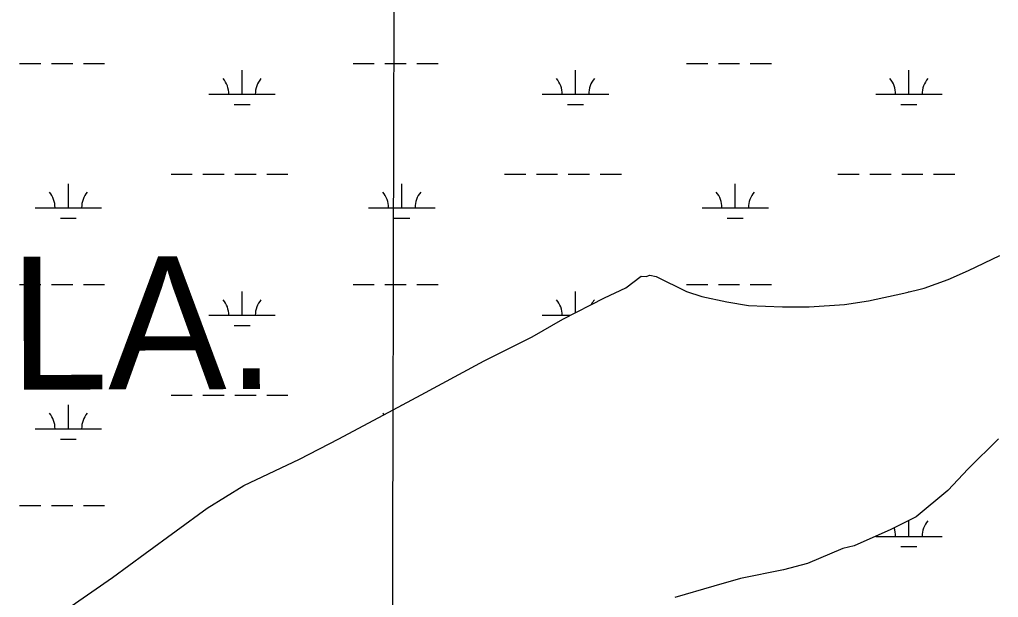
# Model space of a CAD drawing. Extents: x 3161564 to 3199464, y 849354 to 874788.
# Drawn here: x 3191376 to 3192849, y 864399 to 865269 of the extents above; entities that cross this region are included whole.
import ezdxf

# ---------------------------------------------------------------- set-up
doc = ezdxf.new("R2010")
doc.units = 0
for name, color, linetype in [('V-GRID-MAJR', 7, 'Continuous'), ('V-SITE-VEGE', 7, 'Continuous'), ('V-TOPO-GNAM-IDEN', 7, 'Continuous'), ('V-TOPO-SHOR', 7, 'Continuous'), ('V-WETL-SWMP', 7, 'Continuous')]:
    doc.layers.add(name, color=color, linetype=linetype)

msp = doc.modelspace()

# ---------------------------------------------------------------- linework, layer by layer
at = {"layer": 'V-GRID-MAJR'}
msp.add_spline([(3191913.7830000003, 854747.76), (3191928.768, 860808.338), (3191943.758, 866870.86), (3191958.749, 872933.425), (3191958.754, 872935.3250000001)], degree=3, dxfattribs=at)
at = {"layer": 'V-SITE-VEGE'}
for points in [[(3191447.2400000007, 864381.5419999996), (3191515.7900000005, 864428.9749999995), (3191565.303000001, 864465.0299999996), (3191658.6140000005, 864533.3459999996), (3191713.8300000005, 864567.4899999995), (3191797.5830000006, 864607.2909999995), (3191856.5960000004, 864637.6219999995), (3191938.4540000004, 864681.2319999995), (3191980.3360000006, 864703.9849999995), (3192037.4470000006, 864734.3199999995), (3192075.5210000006, 864755.1789999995), (3192147.8560000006, 864791.1949999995), (3192193.5490000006, 864817.7449999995), (3192256.3700000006, 864849.9729999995), (3192288.7280000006, 864865.1359999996), (3192311.5800000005, 864882.2139999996), (3192319.1880000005, 864882.2019999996), (3192324.8980000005, 864884.0939999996), (3192334.4050000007, 864882.1749999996), (3192380.0140000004, 864859.2769999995), (3192402.8240000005, 864851.6289999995), (3192440.8510000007, 864843.9579999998), (3192473.1750000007, 864838.1989999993), (3192524.5240000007, 864836.2099999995), (3192564.4670000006, 864836.1419999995), (3192617.7290000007, 864839.8569999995), (3192653.874000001, 864845.5019999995), (3192707.1510000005, 864856.8249999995), (3192737.5940000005, 864864.3819999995), (3192773.7540000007, 864877.6329999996), (3192804.2080000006, 864890.8979999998), (3192851.7970000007, 864913.6429999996)], [(3192849.4320000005, 864637.8569999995), (3192803.7080000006, 864592.2869999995), (3192773.2210000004, 864560.0039999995), (3192725.6050000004, 864520.1419999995), (3192687.5330000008, 864501.1879999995), (3192632.3330000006, 864476.5549999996), (3192615.2100000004, 864472.7779999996), (3192561.9170000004, 864450.0429999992), (3192525.7640000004, 864440.5959999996), (3192461.0730000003, 864427.3899999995), (3192421.1130000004, 864416.0439999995), (3192362.1220000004, 864399.0249999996)]]:
    msp.add_lwpolyline(points, dxfattribs=at)
at = {"layer": 'V-TOPO-SHOR'}
for p, q in [((3192804.2066628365, 864890.8970337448), (3192851.794558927, 864913.6409586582)), ((3192288.727529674, 864865.1346601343), (3192311.5794725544, 864882.2136188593)), ((3192311.579472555, 864882.2136188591), (3192319.187460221, 864882.2016099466)), ((3192319.187460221, 864882.2016099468), (3192324.896448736, 864884.0936016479)), ((3192324.896448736, 864884.0936016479), (3192334.403435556, 864882.1755921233)), ((3192334.403435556, 864882.1755921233), (3192380.0123883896, 864859.2755580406)), ((3192737.5928020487, 864864.3811343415), (3192773.752727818, 864877.6340807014)), ((3192773.752727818, 864877.6340807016), (3192804.2066628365, 864890.8970337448)), ((3192256.367599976, 864849.9727109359), (3192288.727529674, 864865.1346601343)), ((3192707.148860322, 864856.8241764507), (3192737.5928020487, 864864.3811343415)), ((3192193.548739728, 864817.7448119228), (3192256.367599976, 864849.9727109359)), ((3192380.0123883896, 864859.2755580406), (3192402.823360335, 864851.6295377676)), ((3192402.823360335, 864851.6295377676), (3192440.850307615, 864843.9574996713)), ((3192653.873960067, 864845.5012485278), (3192707.148860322, 864856.8241764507)), ((3192440.850307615, 864843.9574996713), (3192473.1742619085, 864838.1974666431)), ((3192473.1742619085, 864838.1974666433), (3192524.5241809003, 864836.2084081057)), ((3192524.5241809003, 864836.2084081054), (3192564.465116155, 864836.1413613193)), ((3192564.465116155, 864836.1413613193), (3192617.727025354, 864839.8562957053)), ((3192617.727025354, 864839.8562957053), (3192653.873960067, 864845.5012485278)), ((3192147.856845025, 864791.193888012), (3192193.548739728, 864817.7448119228)), ((3192075.5210046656, 864755.1780033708), (3192147.856845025, 864791.193888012)), ((3192037.446090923, 864734.320065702), (3192075.5210046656, 864755.1780033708)), ((3191980.3362191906, 864703.9841583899), (3192037.446090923, 864734.320065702)), ((3191938.45431385, 864681.2312267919), (3191980.3362191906, 864703.9841583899)), ((3191856.59649785, 864637.6223597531), (3191938.45431385, 864681.2312267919)), ((3191797.583629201, 864607.2904546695), (3191856.59649785, 864637.6223597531)), ((3192849.429886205, 864637.8571951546), (3192803.7060138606, 864592.2862874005)), ((3191713.8298118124, 864567.489586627), (3191797.583629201, 864607.2904546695)), ((3192803.7060138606, 864592.2862874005), (3192773.2201012, 864560.004350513)), ((3191658.615941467, 864533.3466803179), (3191713.8298118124, 864567.489586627)), ((3192773.2201012, 864560.004350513), (3192725.604225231, 864520.1424401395)), ((3191565.3041730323, 864465.0318476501), (3191658.615941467, 864533.3466803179)), ((3192725.604225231, 864520.1424401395), (3192687.5323092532, 864501.1865008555)), ((3192687.5323092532, 864501.1865008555), (3192632.3334277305, 864476.5535864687)), ((3191515.7922956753, 864428.9769362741), (3191565.3041730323, 864465.0318476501)), ((3192615.20945995, 864472.7786097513), (3192561.91557311, 864450.0436915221)), ((3192632.3334277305, 864476.5535864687), (3192615.20945995, 864472.7786097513)), ((3192525.762642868, 864440.5947419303), (3192461.072763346, 864427.3898289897)), ((3192561.91557311, 864450.0436915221), (3192525.762642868, 864440.5947419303)), ((3191447.2414625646, 864381.5430568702), (3191515.7922956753, 864428.9769362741)), ((3192461.072763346, 864427.3898289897), (3192421.1128415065, 864416.0448854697)), ((3192421.1128415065, 864416.0448854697), (3192362.1229572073, 864399.0259690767))]:
    msp.add_line(p, q, dxfattribs=at)
at = {"layer": 'V-WETL-SWMP'}
for p, q in [((3191376.044244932, 865202.6440326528), (3191408.044218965, 865202.6440326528)), ((3191424.0442059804, 865202.6440326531), (3191456.044180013, 865202.6440326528)), ((3191472.0441670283, 865202.6440326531), (3191504.04414106, 865202.6440326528)), ((3191877.9518376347, 865202.6440326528), (3191909.9518116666, 865202.6440326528)), ((3191925.951798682, 865202.6440326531), (3191957.9517727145, 865202.6440326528)), ((3191973.9517597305, 865202.6440326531), (3192005.951733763, 865202.6440326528)), ((3192379.8594303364, 865202.6440326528), (3192411.8594043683, 865202.6440326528)), ((3192427.8593913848, 865202.6440326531), (3192459.8593654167, 865202.6440326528)), ((3192475.859352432, 865202.6440326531), (3192507.8593264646, 865202.6440326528)), ((3191710.88802766, 865156.2140523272), (3191710.8879854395, 865192.2140370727)), ((3192212.795620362, 865156.2140523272), (3192212.795578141, 865192.2140370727)), ((3192714.7032130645, 865156.2140523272), (3192714.7031708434, 865192.2140370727)), ((3191660.8880682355, 865156.2140523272), (3191760.887987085, 865156.214052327)), ((3192162.795660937, 865156.2140523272), (3192262.7955797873, 865156.214052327)), ((3192664.7032536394, 865156.2140523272), (3192764.703172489, 865156.214052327)), ((3191698.8880554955, 865140.783058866), (3191722.888036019, 865140.7830588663)), ((3192200.795648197, 865140.783058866), (3192224.7956287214, 865140.7830588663)), ((3192702.7032409, 865140.783058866), (3192726.703221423, 865140.7830588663)), ((3191604.044255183, 865036.1431032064), (3191636.044229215, 865036.1431032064)), ((3191652.0442162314, 865036.1431032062), (3191684.0441902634, 865036.1431032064)), ((3191700.0441772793, 865036.1431032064), (3191732.0441513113, 865036.1431032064)), ((3191748.0441383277, 865036.1431032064), (3191780.0441123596, 865036.1431032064)), ((3192105.9518478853, 865036.1431032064), (3192137.9518219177, 865036.1431032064)), ((3192153.951808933, 865036.1431032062), (3192185.951782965, 865036.1431032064)), ((3192201.9517699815, 865036.1431032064), (3192233.9517440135, 865036.1431032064)), ((3192249.9517310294, 865036.1431032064), (3192281.9517050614, 865036.1431032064)), ((3192607.859440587, 865036.1431032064), (3192639.8594146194, 865036.1431032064)), ((3192655.8594016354, 865036.1431032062), (3192687.8593756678, 865036.1431032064)), ((3192703.8593626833, 865036.1431032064), (3192735.8593367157, 865036.1431032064)), ((3192751.8593237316, 865036.1431032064), (3192783.8592977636, 865036.1431032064)), ((3191449.452440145, 864985.401124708), (3191449.452397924, 865021.4011094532)), ((3191951.360032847, 864985.401124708), (3191951.3599906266, 865021.4011094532)), ((3192453.267625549, 864985.401124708), (3192453.2675833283, 865021.4011094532)), ((3191399.4524807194, 864985.401124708), (3191499.45239957, 864985.401124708)), ((3191901.360073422, 864985.401124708), (3192001.359992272, 864985.401124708)), ((3192403.267666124, 864985.401124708), (3192503.2675849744, 864985.401124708)), ((3191437.4524679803, 864969.9701312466), (3191461.4524485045, 864969.9701312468)), ((3191939.3600606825, 864969.9701312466), (3191963.3600412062, 864969.9701312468)), ((3192441.2676533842, 864969.9701312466), (3192465.2676339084, 864969.9701312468)), ((3192804.2066628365, 864890.8970337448), (3192851.794558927, 864913.6409586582)), ((3192288.727529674, 864865.1346601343), (3192311.5794725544, 864882.2136188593)), ((3192311.579472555, 864882.2136188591), (3192319.187460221, 864882.2016099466)), ((3192319.187460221, 864882.2016099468), (3192324.896448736, 864884.0936016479)), ((3192324.896448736, 864884.0936016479), (3192334.403435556, 864882.1755921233)), ((3192334.403435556, 864882.1755921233), (3192380.0123883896, 864859.2755580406)), ((3192737.5928020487, 864864.3811343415), (3192773.752727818, 864877.6340807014)), ((3192773.752727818, 864877.6340807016), (3192804.2066628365, 864890.8970337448)), ((3191376.0446350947, 864869.9691736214), (3191408.0446091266, 864869.9691736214)), ((3191424.044596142, 864869.9691736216), (3191456.044570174, 864869.9691736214)), ((3191472.0445571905, 864869.9691736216), (3191504.0445312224, 864869.9691736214)), ((3191877.9522277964, 864869.9691736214), (3191909.9522018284, 864869.9691736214)), ((3191925.952188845, 864869.9691736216), (3191957.9521628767, 864869.9691736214)), ((3191973.952149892, 864869.9691736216), (3192005.952123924, 864869.9691736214)), ((3192256.367599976, 864849.9727109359), (3192288.727529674, 864865.1346601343)), ((3192379.8598204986, 864869.9691736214), (3192411.859794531, 864869.9691736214)), ((3192427.8597815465, 864869.9691736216), (3192459.8597555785, 864869.9691736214)), ((3192475.859742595, 864869.9691736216), (3192507.859716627, 864869.9691736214)), ((3192707.148860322, 864856.8241764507), (3192737.5928020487, 864864.3811343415)), ((3191710.888417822, 864823.5391932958), (3191710.888375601, 864859.5391780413)), ((3192193.548739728, 864817.7448119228), (3192256.367599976, 864849.9727109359)), ((3192212.796005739, 864827.6192181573), (3192212.7959683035, 864859.5391780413)), ((3192380.0123883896, 864859.2755580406), (3192402.823360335, 864851.6295377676)), ((3192402.823360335, 864851.6295377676), (3192440.850307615, 864843.9574996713)), ((3192653.873960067, 864845.5012485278), (3192707.148860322, 864856.8241764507)), ((3192714.70356199, 864858.6994448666), (3192714.703561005, 864859.5391780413)), ((3192440.850307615, 864843.9574996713), (3192473.1742619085, 864838.1974666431)), ((3192473.1742619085, 864838.1974666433), (3192524.5241809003, 864836.2084081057)), ((3192524.5241809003, 864836.2084081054), (3192564.465116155, 864836.1413613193)), ((3192564.465116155, 864836.1413613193), (3192617.727025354, 864839.8562957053)), ((3192617.727025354, 864839.8562957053), (3192653.873960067, 864845.5012485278)), ((3191660.888458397, 864823.5391932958), (3191760.888377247, 864823.5391932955)), ((3192162.7960510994, 864823.5391932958), (3192204.843190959, 864823.5391932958)), ((3191698.888445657, 864808.1081998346), (3191722.8884261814, 864808.1081998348)), ((3192147.856845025, 864791.193888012), (3192193.548739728, 864817.7448119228)), ((3192075.5210046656, 864755.1780033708), (3192147.856845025, 864791.193888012)), ((3192037.446090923, 864734.320065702), (3192075.5210046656, 864755.1780033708)), ((3191980.3362191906, 864703.9841583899), (3192037.446090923, 864734.320065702)), ((3191604.0446453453, 864703.468244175), (3191636.0446193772, 864703.468244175)), ((3191652.044606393, 864703.4682441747), (3191684.044580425, 864703.468244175)), ((3191700.0445674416, 864703.468244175), (3191732.0445414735, 864703.468244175)), ((3191748.044528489, 864703.468244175), (3191780.0445025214, 864703.468244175)), ((3191938.45431385, 864681.2312267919), (3191980.3362191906, 864703.9841583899)), ((3191449.452830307, 864652.7262656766), (3191449.452788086, 864688.7262504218)), ((3191951.3603813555, 864688.2426287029), (3191951.360380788, 864688.7262504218)), ((3191856.59649785, 864637.6223597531), (3191938.45431385, 864681.2312267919)), ((3191399.452870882, 864652.7262656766), (3191499.4527897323, 864652.7262656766)), ((3191437.4528581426, 864637.2952722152), (3191461.452838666, 864637.2952722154)), ((3191797.583629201, 864607.2904546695), (3191856.59649785, 864637.6223597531)), ((3192849.429886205, 864637.8571951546), (3192803.7060138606, 864592.2862874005)), ((3191713.8298118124, 864567.489586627), (3191797.583629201, 864607.2904546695)), ((3192803.7060138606, 864592.2862874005), (3192773.2201012, 864560.004350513)), ((3191658.615941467, 864533.3466803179), (3191713.8298118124, 864567.489586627)), ((3192773.2201012, 864560.004350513), (3192725.604225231, 864520.1424401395)), ((3191376.045025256, 864537.2943145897), (3191408.0449992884, 864537.2943145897)), ((3191424.0449863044, 864537.29431459), (3191456.0449603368, 864537.2943145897)), ((3191472.0449473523, 864537.29431459), (3191504.044921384, 864537.2943145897)), ((3191565.3041730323, 864465.0318476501), (3191658.615941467, 864533.3466803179)), ((3192725.604225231, 864520.1424401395), (3192687.5323092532, 864501.1865008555)), ((3192714.7039933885, 864490.8643342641), (3192714.7039654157, 864514.715220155)), ((3192687.5323092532, 864501.1865008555), (3192632.3334277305, 864476.5535864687)), ((3192664.7040339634, 864490.8643342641), (3192764.703952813, 864490.8643342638)), ((3191515.7922956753, 864428.9769362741), (3191565.3041730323, 864465.0318476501)), ((3192615.20945995, 864472.7786097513), (3192561.91557311, 864450.0436915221)), ((3192632.3334277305, 864476.5535864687), (3192615.20945995, 864472.7786097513)), ((3192702.704021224, 864475.4333408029), (3192726.704001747, 864475.4333408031)), ((3192525.762642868, 864440.5947419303), (3192461.072763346, 864427.3898289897)), ((3192561.91557311, 864450.0436915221), (3192525.762642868, 864440.5947419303)), ((3191447.2414625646, 864381.5430568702), (3191515.7922956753, 864428.9769362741)), ((3192461.072763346, 864427.3898289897), (3192421.1128415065, 864416.0448854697)), ((3192421.1128415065, 864416.0448854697), (3192362.1229572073, 864399.0259690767))]:
    msp.add_line(p, q, dxfattribs=at)
for centre, radius, start, end in [((3191655.64513583, 865156.688855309), 35.24628790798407, 359.2281796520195, 40.77183798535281), ((3191766.1309183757, 865156.688855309), 35.246287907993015, 139.22817724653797, 180.7718355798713), ((3192157.552728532, 865156.688855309), 35.24628790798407, 359.2281796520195, 40.77183798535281), ((3192268.038511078, 865156.688855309), 35.246287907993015, 139.22817724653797, 180.7718355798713), ((3192659.4603212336, 865156.688855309), 35.24628790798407, 359.2281796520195, 40.77183798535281), ((3192769.94610378, 865156.688855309), 35.246287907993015, 139.22817724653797, 180.7718355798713), ((3191394.209548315, 864985.8759276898), 35.24628790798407, 359.2281796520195, 40.77183798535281), ((3191504.695330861, 864985.8759276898), 35.246287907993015, 139.22817724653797, 180.7718355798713), ((3191896.1171410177, 864985.8759276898), 35.24628790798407, 359.2281796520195, 40.77183798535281), ((3192006.602923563, 864985.8759276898), 35.246287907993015, 139.22817724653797, 180.7718355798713), ((3192398.0247337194, 864985.8759276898), 35.24628790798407, 359.2281796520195, 40.77183798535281), ((3192508.510516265, 864985.8759276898), 35.246287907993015, 139.22817724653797, 180.7718355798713), ((3191655.645525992, 864824.0139962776), 35.24628790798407, 359.2281796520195, 40.77183798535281), ((3191766.1313085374, 864824.0139962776), 35.246287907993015, 139.22817724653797, 180.7718355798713), ((3192157.553118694, 864824.0139962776), 35.24628790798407, 359.2281796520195, 40.77183798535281), ((3192268.0389012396, 864824.0139962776), 35.246287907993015, 139.22817724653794, 153.40937238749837), ((3191394.2099384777, 864653.2010686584), 35.24628790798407, 359.2281796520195, 40.77183798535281), ((3191504.695721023, 864653.2010686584), 35.246287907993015, 139.22817724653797, 180.7718355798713), ((3191896.1175311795, 864653.2010686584), 35.24628790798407, 35.92671422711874, 40.77183798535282), ((3192769.946884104, 864491.3391372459), 35.246287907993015, 139.22817724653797, 180.7718355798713), ((3192659.4611015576, 864491.3391372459), 35.24628790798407, 359.2281796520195, 20.448720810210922)]:
    msp.add_arc(centre, radius, start, end, dxfattribs=at)

# ---------------------------------------------------------------- texts
at = {"layer": 'V-TOPO-GNAM-IDEN'}
msp.add_text('LA.', height=199.99959800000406, rotation=0.14371305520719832, dxfattribs=at).set_placement((3191360.6955921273, 864711.6018910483))

doc.saveas('drawing.dxf')
